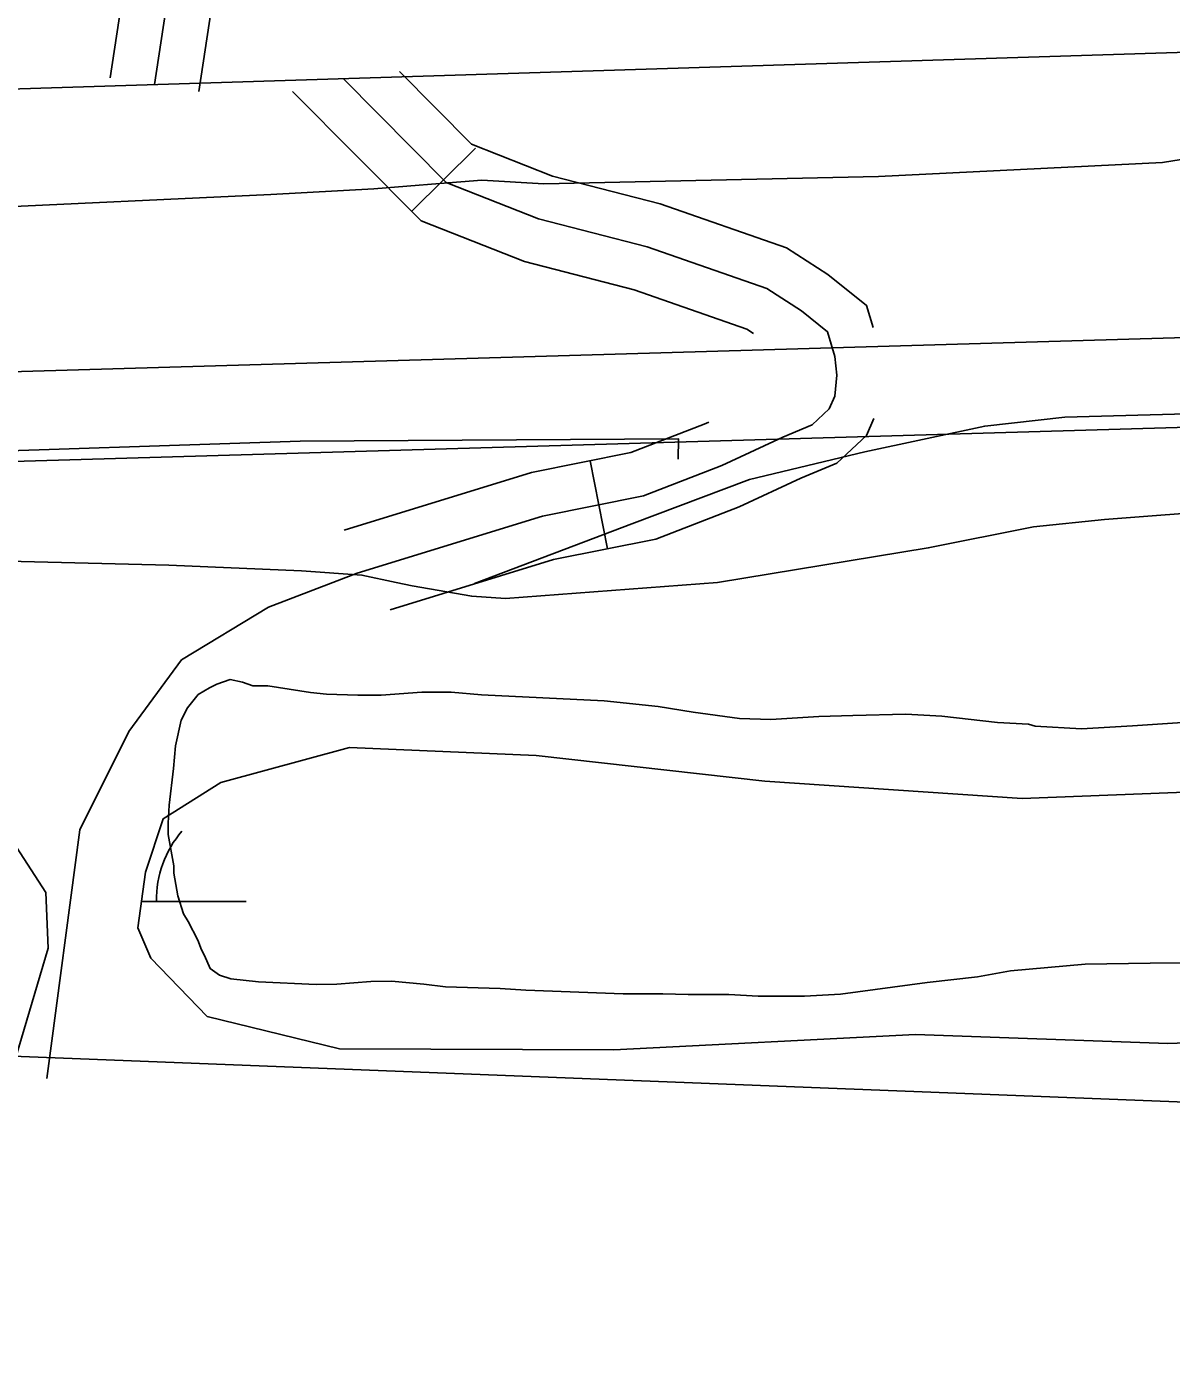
# Model space of a CAD drawing. Extents: x 3445503 to 3483459, y 540493 to 566012.
# Drawn here: x 3461238.8 to 3461621.1, y 552760.1 to 553208.4 of the extents above; entities that cross this region are included whole.
import ezdxf

# ---------------------------------------------------------------- set-up
doc = ezdxf.new("R2010")
doc.units = 0
for name, color, linetype in [('V-FLOD-BASE', 7, 'Continuous'), ('V-LEVE-TOET', 7, 'Continuous'), ('V-ROAD-CNTR', 7, 'Continuous'), ('V-SITE-VEGE', 7, 'Continuous'), ('V-SURV-LINE', 7, 'Continuous'), ('V-TOPO-MINR', 7, 'Continuous'), ('V-WETL-SWMP', 7, 'Continuous')]:
    doc.layers.add(name, color=color, linetype=linetype)

msp = doc.modelspace()

# ---------------------------------------------------------------- linework, layer by layer
at = {"layer": 'V-FLOD-BASE'}
for points in [[(3461388.35, 553022.32), (3461440.91, 553042.28), (3461480.2, 553057.1), (3461518.83, 553066.32), (3461558.85, 553074.96), (3461585.59, 553077.91), (3461642.64, 553079.53)], [(3461456.43, 553063.94), (3461456.53, 553070.68), (3461330.11, 553069.88), (3461202.5, 553065.72), (3461057.47, 553060.44), (3460905.71, 553056.38), (3460750.03, 553052.95), (3460601.35, 553048.56), (3460448.73, 553043.11), (3460302.57, 553038.13), (3460164.57, 553033.57), (3460075.45, 553029.37), (3460021.98, 553023.19), (3459902.91, 553007.95), (3459781.62, 552994.14), (3459663.63, 552976.06)]]:
    msp.add_lwpolyline(points, dxfattribs=at)
at = {"layer": 'V-LEVE-TOET'}
for points in [[(3461618.23, 553163.07), (3461713.18, 553178.31), (3461892.73, 553185.34), (3462219.31, 553190.2), (3462582.98, 553197.12), (3462879.63, 553208.4), (3463173.68, 553215.77), (3463490.5, 553226.46), (3463595.87, 553233.92), (3463615.4, 553230.73), (3463630.37, 553228.17), (3463640.12, 553232.75), (3463643.36, 553236.01), (3463658.92, 553252.98), (3463684.27, 553262.81), (3463820.81, 553293.14), (3463837.72, 553293.84), (3463846.83, 553293.86)], [(3459686.38, 553066.2), (3459825.38, 553082.01), (3459977.39, 553102.68), (3460091.83, 553113.53), (3460187.32, 553119.33), (3460280.27, 553124.05), (3460400.48, 553126.36), (3460532.82, 553131.02), (3460681.43, 553132.04), (3460818.57, 553137.47), (3460930.06, 553140.2), (3461077.84, 553141.8), (3461220.05, 553147.71), (3461320.31, 553152.31), (3461354.68, 553154.3), (3461376.77, 553156.02), (3461390.75, 553157.1), (3461411.55, 553155.93), (3461523.32, 553158.38), (3461618.23, 553163.07)], [(3460519.56, 553009.97), (3460622.71, 553013.39), (3460724.19, 553017.96), (3460839.4, 553019.79), (3460943.38, 553022.92), (3461046.21, 553023.81), (3461135.05, 553028.3), (3461223.29, 553030), (3461286.19, 553028.44), (3461330.55, 553026.61), (3461350.75, 553025.17), (3461362.13, 553022.7), (3461367.54, 553021.53), (3461387.44, 553018.12), (3461398.66, 553017.38), (3461469.54, 553022.72), (3461539.95, 553034.24), (3461575.18, 553041.27), (3461598.81, 553043.71), (3461641, 553046.97)]]:
    msp.add_lwpolyline(points, dxfattribs=at)
at = {"layer": 'V-ROAD-CNTR'}
for p, q in [((3461367.35, 553146.75), (3461388.65, 553167.88)), ((3461426.95, 553063.36), (3461432.84, 553033.94))]:
    msp.add_line(p, q, dxfattribs=at)
for points in [[(3461281.44, 553189.06), (3461317.83, 553428.62), (3461386.32, 553907.49), (3461563.57, 555191.91)], [(3461266.61, 553191.31), (3461292.89, 553364.33)], [(3461296.27, 553186.81), (3461322.66, 553360.56)], [(3462427.45, 553224.45), (3461818.24, 553205.88), (3461204.39, 553186.64), (3460424.83, 553166.95)], [(3461245.44, 552856.93), (3461256.44, 552940.04), (3461272.81, 552972.95), (3461290.43, 552996.79), (3461319.46, 553014.48), (3461349.18, 553025.86), (3461411.06, 553044.88), (3461444.77, 553051.63), (3461470.96, 553061.78), (3461491.39, 553071.26), (3461501.15, 553075.35), (3461506.84, 553080.71), (3461508.77, 553085), (3461509.46, 553092), (3461508.77, 553098.21), (3461506.31, 553106.48), (3461497.59, 553113.45), (3461486.02, 553120.9), (3461446.04, 553134.82), (3461409.73, 553144.2), (3461378.93, 553156.38), (3461344.54, 553191.04)], [(3461521.54, 553107.88), (3461519.35, 553115.27), (3461506.36, 553125.64), (3461492.64, 553134.48), (3461450.39, 553149.18), (3461414.38, 553158.49), (3461387.37, 553169.17), (3461363.28, 553193.45)], [(3461481.59, 553105.91), (3461479.4, 553107.33), (3461441.69, 553120.45), (3461405.07, 553129.91), (3461370.5, 553143.58), (3461327.58, 553186.83)], [(3461344.78, 553040.2), (3461407.37, 553059.44), (3461440.56, 553066.08), (3461465.08, 553075.59), (3461466.64, 553076.32)], [(3461360.11, 553013.53), (3461414.74, 553030.32), (3461448.99, 553037.17), (3461476.83, 553047.97), (3461497.44, 553057.53), (3461509.46, 553062.57), (3461519.3, 553071.84), (3461521.82, 553077.45)]]:
    msp.add_lwpolyline(points, dxfattribs=at)
at = {"layer": 'V-SITE-VEGE'}
for points in [[(3461630.89, 552895.58), (3461614.16, 552895.53), (3461592.37, 552895.16), (3461567.44, 552892.87), (3461556.39, 552890.95), (3461539.66, 552889), (3461510.63, 552885.13), (3461498.63, 552884.46), (3461483.16, 552884.42), (3461473.37, 552885.02), (3461459.79, 552884.98), (3461451.27, 552885.27), (3461438.01, 552885.23), (3461405.49, 552886.4), (3461396.96, 552887), (3461378.65, 552887.58), (3461371.38, 552888.51), (3461360.64, 552889.43), (3461353.7, 552889.4), (3461342.33, 552888.42), (3461335.39, 552888.4), (3461316.13, 552889.29), (3461306.97, 552890.21), (3461303.17, 552891.47), (3461300.01, 552893.67), (3461298.1, 552898.08), (3461297.15, 552899.97), (3461295.88, 552903.13), (3461292.71, 552909.43), (3461291.12, 552911.95), (3461289.21, 552917.95), (3461287.92, 552925.52), (3461287.91, 552928.04), (3461285.99, 552938.46), (3461285.98, 552942.25), (3461286.28, 552948.25), (3461287.82, 552960.56), (3461288.43, 552968.14), (3461290.3, 552976.67), (3461292.49, 552980.78), (3461295.96, 552985.22), (3461299.74, 552987.44), (3461302.26, 552988.71), (3461306.67, 552990.3), (3461310.78, 552989.36), (3461314.26, 552988.11), (3461319.31, 552988.12), (3461333.53, 552985.96), (3461338.89, 552985.34), (3461349.31, 552985.06), (3461357.21, 552985.08), (3461370.78, 552986.07), (3461380.57, 552986.09), (3461390.67, 552985.18), (3461431.72, 552983.09)], [(3461431.72, 552983.09), (3461449.73, 552981.25), (3461461.41, 552979.39), (3461476.89, 552977.22), (3461487.31, 552976.94), (3461503.41, 552977.93), (3461514.77, 552978.28), (3461532.45, 552978.64), (3461544.45, 552978.05), (3461563.09, 552975.9), (3461573.51, 552975.29), (3461575.72, 552974.67), (3461591.19, 552973.77), (3461608.24, 552974.77), (3461641.7, 552977.07)], [(3461234.08, 552936.1), (3461245.06, 552919.05), (3461245.89, 552900.47), (3461231.62, 552852.32)]]:
    msp.add_lwpolyline(points, dxfattribs=at)
at = {"layer": 'V-SURV-LINE'}
for points in [[(3460115.24, 553060.43), (3463731.95, 553166.04)], [(3463732.85, 553136.05), (3460116.14, 553030.44)]]:
    msp.add_lwpolyline(points, dxfattribs=at)
at = {"layer": 'V-TOPO-MINR'}
msp.add_lwpolyline([(3459326.78, 552760.13), (3459740.22, 552810.25), (3459901.45, 552828.33), (3459982.19, 552836.21), (3460062.98, 552843.52), (3460166.94, 552852.36), (3460195.8, 552854.68), (3460224.68, 552856.82), (3460253.58, 552858.7), (3460282.49, 552860.4), (3461112.34, 552870.78), (3461125.68, 552870.01), (3461139.01, 552869.14), (3461152.34, 552868.14), (3461165.65, 552867.04), (3461864.67, 552839.63)], dxfattribs=at)
at = {"layer": 'V-WETL-SWMP'}
msp.add_line((3461277.02, 552916.11), (3461312.05, 552916.11), dxfattribs=at)
msp.add_lwpolyline([(3461642.02, 552869.44), (3461620.07, 552868.66), (3461535.73, 552871.69), (3461434.95, 552866.53), (3461343.25, 552866.86), (3461298.98, 552877.69), (3461280.15, 552897.12), (3461275.81, 552907.31), (3461278.36, 552925.84), (3461284.27, 552943.75), (3461303.59, 552955.82), (3461346.53, 552967.51), (3461408.94, 552964.84), (3461485.31, 552956.31), (3461571.3, 552950.45), (3461631.53, 552952.87)], dxfattribs=at)
msp.add_arc((3461317.29, 552916.58), 35.25, 139.2282, 180.7718, dxfattribs=at)

doc.saveas('drawing.dxf')
